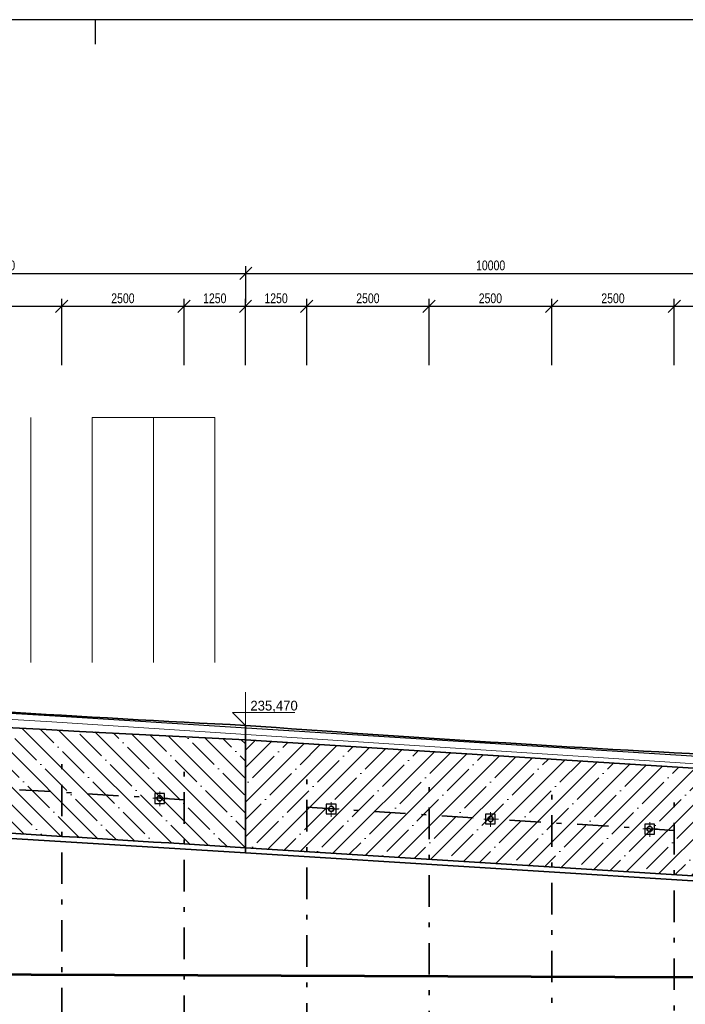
# Model space of a CAD drawing. Header units: metres. Extents: x -912764 to -454925, y -2226138 to -1112338.
# Tile 438 of 457: x -455032 to -455018, y -1112465 to -1112445. Entities that reach past the tile are written whole.
import ezdxf

# ---------------------------------------------------------------- set-up
doc = ezdxf.new("R2010")
doc.units = ezdxf.units.M
doc.linetypes.add('DGN Style 4', pattern=[1.282747, 0.641373, -0.320687, 0, -0.320687])
doc.layers.add('PDF4_OZ', color=140, linetype='Continuous', true_color=0x00bfff)
doc.layers.add('PDF4_Text', color=7, linetype='Continuous')
doc.layers.add('Vrstva 19', color=7, linetype='Continuous', lineweight=0)
doc.styles.add('Style-cs_Standard', font='cs_Standard.shx', dxfattribs={"width": 0.8})
doc.styles.add('Style-cs_Working', font='cs_Working.shx')
doc.dimstyles.new('AR_KÓTY', dxfattribs={"dimtxt": 2, "dimasz": 2.5, "dimexe": 1.5, "dimexo": 3, "dimgap": 0.63, "dimtad": 1, "dimdec": 0, "dimlfac": 1000, "dimrnd": 10, "dimtxsty": 'Style-cs_Standard', "dimblk": 'OBLIQUE', "dimcen": 1, "dimdle": 1.5, "dimclrd": 256, "dimclre": 256, "dimclrt": 7, "dimaunit": 2, "dimadec": 0, "dimazin": 0, "dimtfac": 1, "dimtdec": 0, "dimtix": 1, "dimtmove": 1, "dimatfit": 3, "dimfxl": 6, "dimtfill": 1, "dimarcsym": 0})

# ---------------------------------------------------------------- blocks, each defined once
blk = doc.blocks.new('_Oblique')
at = {"color": 0, "linetype": 'ByBlock', "lineweight": -2}
blk.add_line((-0.5, -0.5), (0.5, 0.5), dxfattribs=at)
blk = doc.blocks.new('*D573')
at = {"layer": 'Defpoints', "color": 0, "linetype": 'Continuous', "transparency": 16777216}
for p in [(-455030.796, -1112450.876), (-455033.298, -1112460.046), (-455030.796, -1112460.199)]:
    blk.add_point(p, dxfattribs=at)
at = {"layer": 'PDF4_OZ', "linetype": 'Continuous', "transparency": 16777216}
for p, q in [((-455033.298, -1112452.076), (-455033.298, -1112450.726)), ((-455030.796, -1112452.076), (-455030.796, -1112450.726)), ((-455033.448, -1112450.876), (-455030.646, -1112450.876))]:
    blk.add_line(p, q, dxfattribs=at)
at = {"layer": 'PDF4_OZ', "linetype": 'Continuous', "transparency": 16777216, "xscale": 0.25, "yscale": 0.25, "zscale": 0.25, "rotation": 180}
blk.add_blockref('_Oblique', (-455033.298, -1112450.876), dxfattribs=at)
at = {"layer": 'PDF4_OZ', "linetype": 'Continuous', "transparency": 16777216, "xscale": 0.25, "yscale": 0.25, "zscale": 0.25}
blk.add_blockref('_Oblique', (-455030.796, -1112450.876), dxfattribs=at)
at = {"layer": 'PDF4_OZ', "color": 7, "linetype": 'Continuous', "lineweight": 20, "transparency": 16777216, "insert": (-455032.047, -1112450.713), "char_height": 0.2, "attachment_point": 5, "style": 'Style-cs_Standard', "bg_fill": 3, "box_fill_scale": 1.1, "bg_fill_color": 256, "bg_fill_true_color": 13158600, "bg_fill_transparency": 0}
blk.add_mtext('2500', dxfattribs=at)
blk = doc.blocks.new('*D574')
at = {"layer": 'Defpoints', "color": 0, "linetype": 'Continuous', "transparency": 16777216}
for p in [(-455028.298, -1112450.876), (-455030.796, -1112460.199), (-455028.298, -1112460.347)]:
    blk.add_point(p, dxfattribs=at)
at = {"layer": 'PDF4_OZ', "linetype": 'Continuous', "transparency": 16777216}
for p, q in [((-455030.796, -1112452.076), (-455030.796, -1112450.726)), ((-455028.298, -1112452.076), (-455028.298, -1112450.726)), ((-455030.946, -1112450.876), (-455028.148, -1112450.876))]:
    blk.add_line(p, q, dxfattribs=at)
at = {"layer": 'PDF4_OZ', "linetype": 'Continuous', "transparency": 16777216, "xscale": 0.25, "yscale": 0.25, "zscale": 0.25, "rotation": 180}
blk.add_blockref('_Oblique', (-455030.796, -1112450.876), dxfattribs=at)
at = {"layer": 'PDF4_OZ', "linetype": 'Continuous', "transparency": 16777216, "xscale": 0.25, "yscale": 0.25, "zscale": 0.25}
blk.add_blockref('_Oblique', (-455028.298, -1112450.876), dxfattribs=at)
at = {"layer": 'PDF4_OZ', "color": 7, "linetype": 'Continuous', "lineweight": 20, "transparency": 16777216, "insert": (-455029.547, -1112450.713), "char_height": 0.2, "attachment_point": 5, "style": 'Style-cs_Standard', "bg_fill": 3, "box_fill_scale": 1.1, "bg_fill_color": 256, "bg_fill_true_color": 13158600, "bg_fill_transparency": 0}
blk.add_mtext('2500', dxfattribs=at)
blk = doc.blocks.new('*D575')
at = {"layer": 'Defpoints', "color": 0, "linetype": 'Continuous', "transparency": 16777216}
for p in [(-455027.045, -1112450.876), (-455028.298, -1112460.347), (-455027.045, -1112460.347)]:
    blk.add_point(p, dxfattribs=at)
at = {"layer": 'PDF4_OZ', "linetype": 'Continuous', "transparency": 16777216}
for p, q in [((-455028.298, -1112452.076), (-455028.298, -1112450.726)), ((-455027.045, -1112452.076), (-455027.045, -1112450.726)), ((-455028.448, -1112450.876), (-455026.895, -1112450.876))]:
    blk.add_line(p, q, dxfattribs=at)
at = {"layer": 'PDF4_OZ', "linetype": 'Continuous', "transparency": 16777216, "xscale": 0.25, "yscale": 0.25, "zscale": 0.25, "rotation": 180}
blk.add_blockref('_Oblique', (-455028.298, -1112450.876), dxfattribs=at)
at = {"layer": 'PDF4_OZ', "linetype": 'Continuous', "transparency": 16777216, "xscale": 0.25, "yscale": 0.25, "zscale": 0.25}
blk.add_blockref('_Oblique', (-455027.045, -1112450.876), dxfattribs=at)
at = {"layer": 'PDF4_OZ', "color": 7, "linetype": 'Continuous', "lineweight": 20, "transparency": 16777216, "insert": (-455027.672, -1112450.713), "char_height": 0.2, "attachment_point": 5, "style": 'Style-cs_Standard', "bg_fill": 3, "box_fill_scale": 1.1, "bg_fill_color": 256, "bg_fill_true_color": 13158600, "bg_fill_transparency": 0}
blk.add_mtext('1250', dxfattribs=at)
blk = doc.blocks.new('*D576')
at = {"layer": 'Defpoints', "color": 0, "linetype": 'Continuous', "transparency": 16777216}
for p in [(-455025.796, -1112450.876), (-455027.045, -1112460.347), (-455025.796, -1112460.508)]:
    blk.add_point(p, dxfattribs=at)
at = {"layer": 'PDF4_OZ', "linetype": 'Continuous', "transparency": 16777216}
for p, q in [((-455027.045, -1112452.076), (-455027.045, -1112450.726)), ((-455025.796, -1112452.076), (-455025.796, -1112450.726)), ((-455027.195, -1112450.876), (-455025.646, -1112450.876))]:
    blk.add_line(p, q, dxfattribs=at)
at = {"layer": 'PDF4_OZ', "linetype": 'Continuous', "transparency": 16777216, "xscale": 0.25, "yscale": 0.25, "zscale": 0.25, "rotation": 180}
blk.add_blockref('_Oblique', (-455027.045, -1112450.876), dxfattribs=at)
at = {"layer": 'PDF4_OZ', "linetype": 'Continuous', "transparency": 16777216, "xscale": 0.25, "yscale": 0.25, "zscale": 0.25}
blk.add_blockref('_Oblique', (-455025.796, -1112450.876), dxfattribs=at)
at = {"layer": 'PDF4_OZ', "color": 7, "linetype": 'Continuous', "lineweight": 20, "transparency": 16777216, "insert": (-455026.421, -1112450.713), "char_height": 0.2, "attachment_point": 5, "style": 'Style-cs_Standard', "bg_fill": 3, "box_fill_scale": 1.1, "bg_fill_color": 256, "bg_fill_true_color": 13158600, "bg_fill_transparency": 0}
blk.add_mtext('1250', dxfattribs=at)
blk = doc.blocks.new('*D577')
at = {"layer": 'Defpoints', "color": 0, "linetype": 'Continuous', "transparency": 16777216}
for p in [(-455023.298, -1112450.876), (-455025.796, -1112460.508), (-455023.298, -1112460.66)]:
    blk.add_point(p, dxfattribs=at)
at = {"layer": 'PDF4_OZ', "linetype": 'Continuous', "transparency": 16777216}
for p, q in [((-455025.796, -1112452.076), (-455025.796, -1112450.726)), ((-455023.298, -1112452.076), (-455023.298, -1112450.726)), ((-455025.946, -1112450.876), (-455023.148, -1112450.876))]:
    blk.add_line(p, q, dxfattribs=at)
at = {"layer": 'PDF4_OZ', "linetype": 'Continuous', "transparency": 16777216, "xscale": 0.25, "yscale": 0.25, "zscale": 0.25, "rotation": 180}
blk.add_blockref('_Oblique', (-455025.796, -1112450.876), dxfattribs=at)
at = {"layer": 'PDF4_OZ', "linetype": 'Continuous', "transparency": 16777216, "xscale": 0.25, "yscale": 0.25, "zscale": 0.25}
blk.add_blockref('_Oblique', (-455023.298, -1112450.876), dxfattribs=at)
at = {"layer": 'PDF4_OZ', "color": 7, "linetype": 'Continuous', "lineweight": 20, "transparency": 16777216, "insert": (-455024.547, -1112450.713), "char_height": 0.2, "attachment_point": 5, "style": 'Style-cs_Standard', "bg_fill": 3, "box_fill_scale": 1.1, "bg_fill_color": 256, "bg_fill_true_color": 13158600, "bg_fill_transparency": 0}
blk.add_mtext('2500', dxfattribs=at)
blk = doc.blocks.new('*D578')
at = {"layer": 'Defpoints', "color": 0, "linetype": 'Continuous', "transparency": 16777216}
for p in [(-455020.796, -1112450.876), (-455023.298, -1112460.66), (-455020.796, -1112460.808)]:
    blk.add_point(p, dxfattribs=at)
at = {"layer": 'PDF4_OZ', "linetype": 'Continuous', "transparency": 16777216}
for p, q in [((-455023.298, -1112452.076), (-455023.298, -1112450.726)), ((-455020.796, -1112452.076), (-455020.796, -1112450.726)), ((-455023.448, -1112450.876), (-455020.646, -1112450.876))]:
    blk.add_line(p, q, dxfattribs=at)
at = {"layer": 'PDF4_OZ', "linetype": 'Continuous', "transparency": 16777216, "xscale": 0.25, "yscale": 0.25, "zscale": 0.25, "rotation": 180}
blk.add_blockref('_Oblique', (-455023.298, -1112450.876), dxfattribs=at)
at = {"layer": 'PDF4_OZ', "linetype": 'Continuous', "transparency": 16777216, "xscale": 0.25, "yscale": 0.25, "zscale": 0.25}
blk.add_blockref('_Oblique', (-455020.796, -1112450.876), dxfattribs=at)
at = {"layer": 'PDF4_OZ', "color": 7, "linetype": 'Continuous', "lineweight": 20, "transparency": 16777216, "insert": (-455022.047, -1112450.713), "char_height": 0.2, "attachment_point": 5, "style": 'Style-cs_Standard', "bg_fill": 3, "box_fill_scale": 1.1, "bg_fill_color": 256, "bg_fill_true_color": 13158600, "bg_fill_transparency": 0}
blk.add_mtext('2500', dxfattribs=at)
blk = doc.blocks.new('*D603')
at = {"layer": 'Defpoints', "color": 0, "linetype": 'Continuous', "transparency": 16777216}
for p in [(-455018.294, -1112450.876), (-455020.796, -1112460.808), (-455018.294, -1112460.956)]:
    blk.add_point(p, dxfattribs=at)
at = {"layer": 'PDF4_OZ', "linetype": 'Continuous', "transparency": 16777216}
for p, q in [((-455020.796, -1112452.076), (-455020.796, -1112450.726)), ((-455018.294, -1112452.076), (-455018.294, -1112450.726)), ((-455020.946, -1112450.876), (-455018.144, -1112450.876))]:
    blk.add_line(p, q, dxfattribs=at)
at = {"layer": 'PDF4_OZ', "linetype": 'Continuous', "transparency": 16777216, "xscale": 0.25, "yscale": 0.25, "zscale": 0.25, "rotation": 180}
blk.add_blockref('_Oblique', (-455020.796, -1112450.876), dxfattribs=at)
at = {"layer": 'PDF4_OZ', "linetype": 'Continuous', "transparency": 16777216, "xscale": 0.25, "yscale": 0.25, "zscale": 0.25}
blk.add_blockref('_Oblique', (-455018.294, -1112450.876), dxfattribs=at)
at = {"layer": 'PDF4_OZ', "color": 7, "linetype": 'Continuous', "lineweight": 20, "transparency": 16777216, "insert": (-455019.545, -1112450.713), "char_height": 0.2, "attachment_point": 5, "style": 'Style-cs_Standard', "bg_fill": 3, "box_fill_scale": 1.1, "bg_fill_color": 256, "bg_fill_true_color": 13158600, "bg_fill_transparency": 0}
blk.add_mtext('2500', dxfattribs=at)
blk = doc.blocks.new('*D604')
at = {"layer": 'Defpoints', "color": 0, "linetype": 'Continuous', "transparency": 16777216}
for p in [(-455017.045, -1112450.876), (-455018.294, -1112460.956), (-455017.045, -1112460.956)]:
    blk.add_point(p, dxfattribs=at)
at = {"layer": 'PDF4_OZ', "linetype": 'Continuous', "transparency": 16777216}
for p, q in [((-455018.294, -1112452.076), (-455018.294, -1112450.726)), ((-455017.045, -1112452.076), (-455017.045, -1112450.726)), ((-455018.444, -1112450.876), (-455016.895, -1112450.876))]:
    blk.add_line(p, q, dxfattribs=at)
at = {"layer": 'PDF4_OZ', "linetype": 'Continuous', "transparency": 16777216, "xscale": 0.25, "yscale": 0.25, "zscale": 0.25, "rotation": 180}
blk.add_blockref('_Oblique', (-455018.294, -1112450.876), dxfattribs=at)
at = {"layer": 'PDF4_OZ', "linetype": 'Continuous', "transparency": 16777216, "xscale": 0.25, "yscale": 0.25, "zscale": 0.25}
blk.add_blockref('_Oblique', (-455017.045, -1112450.876), dxfattribs=at)
at = {"layer": 'PDF4_OZ', "color": 7, "linetype": 'Continuous', "lineweight": 20, "transparency": 16777216, "insert": (-455017.67, -1112450.713), "char_height": 0.2, "attachment_point": 5, "style": 'Style-cs_Standard', "bg_fill": 3, "box_fill_scale": 1.1, "bg_fill_color": 256, "bg_fill_true_color": 13158600, "bg_fill_transparency": 0}
blk.add_mtext('1250', dxfattribs=at)
blk = doc.blocks.new('*D597')
at = {"layer": 'Defpoints', "color": 0, "linetype": 'Continuous', "transparency": 16777216}
for p in [(-455027.038, -1112450.204), (-455037.049, -1112458.823), (-455027.038, -1112459.437)]:
    blk.add_point(p, dxfattribs=at)
at = {"layer": 'PDF4_OZ', "linetype": 'Continuous', "transparency": 16777216}
for p, q in [((-455037.049, -1112450.804), (-455037.049, -1112450.054)), ((-455027.038, -1112450.804), (-455027.038, -1112450.054)), ((-455037.199, -1112450.204), (-455026.888, -1112450.204))]:
    blk.add_line(p, q, dxfattribs=at)
at = {"layer": 'PDF4_OZ', "linetype": 'Continuous', "transparency": 16777216, "xscale": 0.25, "yscale": 0.25, "zscale": 0.25, "rotation": 180}
blk.add_blockref('_Oblique', (-455037.049, -1112450.204), dxfattribs=at)
at = {"layer": 'PDF4_OZ', "linetype": 'Continuous', "transparency": 16777216, "xscale": 0.25, "yscale": 0.25, "zscale": 0.25}
blk.add_blockref('_Oblique', (-455027.038, -1112450.204), dxfattribs=at)
at = {"layer": 'PDF4_OZ', "color": 7, "linetype": 'Continuous', "lineweight": 20, "transparency": 16777216, "insert": (-455032.044, -1112450.041), "char_height": 0.2, "attachment_point": 5, "style": 'Style-cs_Standard', "bg_fill": 3, "box_fill_scale": 1.1, "bg_fill_color": 256, "bg_fill_true_color": 13158600, "bg_fill_transparency": 0}
blk.add_mtext('10000', dxfattribs=at)
blk = doc.blocks.new('*D598')
at = {"layer": 'Defpoints', "color": 0, "linetype": 'Continuous', "transparency": 16777216}
for p in [(-455017.045, -1112450.204), (-455027.038, -1112459.437), (-455017.045, -1112460.063)]:
    blk.add_point(p, dxfattribs=at)
at = {"layer": 'PDF4_OZ', "linetype": 'Continuous', "transparency": 16777216}
for p, q in [((-455027.038, -1112450.804), (-455027.038, -1112450.054)), ((-455017.045, -1112450.804), (-455017.045, -1112450.054)), ((-455027.188, -1112450.204), (-455016.895, -1112450.204))]:
    blk.add_line(p, q, dxfattribs=at)
at = {"layer": 'PDF4_OZ', "linetype": 'Continuous', "transparency": 16777216, "xscale": 0.25, "yscale": 0.25, "zscale": 0.25, "rotation": 180}
blk.add_blockref('_Oblique', (-455027.038, -1112450.204), dxfattribs=at)
at = {"layer": 'PDF4_OZ', "linetype": 'Continuous', "transparency": 16777216, "xscale": 0.25, "yscale": 0.25, "zscale": 0.25}
blk.add_blockref('_Oblique', (-455017.045, -1112450.204), dxfattribs=at)
at = {"layer": 'PDF4_OZ', "color": 7, "linetype": 'Continuous', "lineweight": 20, "transparency": 16777216, "insert": (-455022.042, -1112450.041), "char_height": 0.2, "attachment_point": 5, "style": 'Style-cs_Standard', "bg_fill": 3, "box_fill_scale": 1.1, "bg_fill_color": 256, "bg_fill_true_color": 13158600, "bg_fill_transparency": 0}
blk.add_mtext('10000', dxfattribs=at)
blk = doc.blocks.new('*D638')
at = {"layer": 'Defpoints', "color": 0, "linetype": 'Continuous', "transparency": 16777216}
for p in [(-455032.043, -1112460.726), (-455028.796, -1112460.925), (-455028.796, -1112467.802)]:
    blk.add_point(p, dxfattribs=at)
at = {"layer": 'PDF4_OZ', "linetype": 'Continuous', "transparency": 16777216}
for p, q in [((-455032.043, -1112467.202), (-455032.043, -1112467.952)), ((-455028.796, -1112467.202), (-455028.796, -1112467.952)), ((-455032.193, -1112467.802), (-455028.646, -1112467.802))]:
    blk.add_line(p, q, dxfattribs=at)
at = {"layer": 'PDF4_OZ', "linetype": 'Continuous', "transparency": 16777216, "xscale": 0.25, "yscale": 0.25, "zscale": 0.25, "rotation": 180}
blk.add_blockref('_Oblique', (-455032.043, -1112467.802), dxfattribs=at)
at = {"layer": 'PDF4_OZ', "linetype": 'Continuous', "transparency": 16777216, "xscale": 0.25, "yscale": 0.25, "zscale": 0.25}
blk.add_blockref('_Oblique', (-455028.796, -1112467.802), dxfattribs=at)
at = {"layer": 'PDF4_OZ', "color": 7, "linetype": 'Continuous', "lineweight": 20, "transparency": 16777216, "insert": (-455030.419, -1112467.639), "char_height": 0.2, "attachment_point": 5, "style": 'Style-cs_Standard', "bg_fill": 3, "box_fill_scale": 1.1, "bg_fill_color": 256, "bg_fill_true_color": 13158600, "bg_fill_transparency": 0}
blk.add_mtext('3250', dxfattribs=at)
blk = doc.blocks.new('*D639')
at = {"layer": 'Defpoints', "color": 0, "linetype": 'Continuous', "transparency": 16777216}
for p in [(-455028.796, -1112460.925), (-455027.045, -1112462.036), (-455027.045, -1112467.802)]:
    blk.add_point(p, dxfattribs=at)
at = {"layer": 'PDF4_OZ', "linetype": 'Continuous', "transparency": 16777216}
for p, q in [((-455028.796, -1112467.202), (-455028.796, -1112467.952)), ((-455027.045, -1112467.202), (-455027.045, -1112467.952)), ((-455028.946, -1112467.802), (-455026.895, -1112467.802))]:
    blk.add_line(p, q, dxfattribs=at)
at = {"layer": 'PDF4_OZ', "linetype": 'Continuous', "transparency": 16777216, "xscale": 0.25, "yscale": 0.25, "zscale": 0.25, "rotation": 180}
blk.add_blockref('_Oblique', (-455028.796, -1112467.802), dxfattribs=at)
at = {"layer": 'PDF4_OZ', "linetype": 'Continuous', "transparency": 16777216, "xscale": 0.25, "yscale": 0.25, "zscale": 0.25}
blk.add_blockref('_Oblique', (-455027.045, -1112467.802), dxfattribs=at)
at = {"layer": 'PDF4_OZ', "color": 7, "linetype": 'Continuous', "lineweight": 20, "transparency": 16777216, "insert": (-455027.921, -1112467.639), "char_height": 0.2, "attachment_point": 5, "style": 'Style-cs_Standard', "bg_fill": 3, "box_fill_scale": 1.1, "bg_fill_color": 256, "bg_fill_true_color": 13158600, "bg_fill_transparency": 0}
blk.add_mtext('1750', dxfattribs=at)
blk = doc.blocks.new('*D640')
at = {"layer": 'Defpoints', "color": 0, "linetype": 'Continuous', "transparency": 16777216}
for p in [(-455025.295, -1112461.141), (-455027.045, -1112462.036), (-455025.295, -1112467.802)]:
    blk.add_point(p, dxfattribs=at)
at = {"layer": 'PDF4_OZ', "linetype": 'Continuous', "transparency": 16777216}
for p, q in [((-455027.045, -1112467.202), (-455027.045, -1112467.952)), ((-455025.295, -1112467.202), (-455025.295, -1112467.952)), ((-455027.195, -1112467.802), (-455025.145, -1112467.802))]:
    blk.add_line(p, q, dxfattribs=at)
at = {"layer": 'PDF4_OZ', "linetype": 'Continuous', "transparency": 16777216, "xscale": 0.25, "yscale": 0.25, "zscale": 0.25, "rotation": 180}
blk.add_blockref('_Oblique', (-455027.045, -1112467.802), dxfattribs=at)
at = {"layer": 'PDF4_OZ', "linetype": 'Continuous', "transparency": 16777216, "xscale": 0.25, "yscale": 0.25, "zscale": 0.25}
blk.add_blockref('_Oblique', (-455025.295, -1112467.802), dxfattribs=at)
at = {"layer": 'PDF4_OZ', "color": 7, "linetype": 'Continuous', "lineweight": 20, "transparency": 16777216, "insert": (-455026.17, -1112467.639), "char_height": 0.2, "attachment_point": 5, "style": 'Style-cs_Standard', "bg_fill": 3, "box_fill_scale": 1.1, "bg_fill_color": 256, "bg_fill_true_color": 13158600, "bg_fill_transparency": 0}
blk.add_mtext('1750', dxfattribs=at)
blk = doc.blocks.new('*D641')
at = {"layer": 'Defpoints', "color": 0, "linetype": 'Continuous', "transparency": 16777216}
for p in [(-455025.295, -1112461.141), (-455022.043, -1112461.348), (-455022.043, -1112467.802)]:
    blk.add_point(p, dxfattribs=at)
at = {"layer": 'PDF4_OZ', "linetype": 'Continuous', "transparency": 16777216}
for p, q in [((-455025.295, -1112467.202), (-455025.295, -1112467.952)), ((-455022.043, -1112467.202), (-455022.043, -1112467.952)), ((-455025.445, -1112467.802), (-455021.893, -1112467.802))]:
    blk.add_line(p, q, dxfattribs=at)
at = {"layer": 'PDF4_OZ', "linetype": 'Continuous', "transparency": 16777216, "xscale": 0.25, "yscale": 0.25, "zscale": 0.25, "rotation": 180}
blk.add_blockref('_Oblique', (-455025.295, -1112467.802), dxfattribs=at)
at = {"layer": 'PDF4_OZ', "linetype": 'Continuous', "transparency": 16777216, "xscale": 0.25, "yscale": 0.25, "zscale": 0.25}
blk.add_blockref('_Oblique', (-455022.043, -1112467.802), dxfattribs=at)
at = {"layer": 'PDF4_OZ', "color": 7, "linetype": 'Continuous', "lineweight": 20, "transparency": 16777216, "insert": (-455023.669, -1112467.639), "char_height": 0.2, "attachment_point": 5, "style": 'Style-cs_Standard', "bg_fill": 3, "box_fill_scale": 1.1, "bg_fill_color": 256, "bg_fill_true_color": 13158600, "bg_fill_transparency": 0}
blk.add_mtext('3250', dxfattribs=at)
blk = doc.blocks.new('*D642')
at = {"layer": 'Defpoints', "color": 0, "linetype": 'Continuous', "transparency": 16777216}
for p in [(-455022.043, -1112461.348), (-455018.796, -1112461.551), (-455018.796, -1112467.802)]:
    blk.add_point(p, dxfattribs=at)
at = {"layer": 'PDF4_OZ', "linetype": 'Continuous', "transparency": 16777216}
for p, q in [((-455022.043, -1112467.202), (-455022.043, -1112467.952)), ((-455018.796, -1112467.202), (-455018.796, -1112467.952)), ((-455022.193, -1112467.802), (-455018.646, -1112467.802))]:
    blk.add_line(p, q, dxfattribs=at)
at = {"layer": 'PDF4_OZ', "linetype": 'Continuous', "transparency": 16777216, "xscale": 0.25, "yscale": 0.25, "zscale": 0.25, "rotation": 180}
blk.add_blockref('_Oblique', (-455022.043, -1112467.802), dxfattribs=at)
at = {"layer": 'PDF4_OZ', "linetype": 'Continuous', "transparency": 16777216, "xscale": 0.25, "yscale": 0.25, "zscale": 0.25}
blk.add_blockref('_Oblique', (-455018.796, -1112467.802), dxfattribs=at)
at = {"layer": 'PDF4_OZ', "color": 7, "linetype": 'Continuous', "lineweight": 20, "transparency": 16777216, "insert": (-455020.42, -1112467.639), "char_height": 0.2, "attachment_point": 5, "style": 'Style-cs_Standard', "bg_fill": 3, "box_fill_scale": 1.1, "bg_fill_color": 256, "bg_fill_true_color": 13158600, "bg_fill_transparency": 0}
blk.add_mtext('3250', dxfattribs=at)
blk = doc.blocks.new('*D643')
at = {"layer": 'Defpoints', "color": 0, "linetype": 'Continuous', "transparency": 16777216}
for p in [(-455018.796, -1112461.551), (-455017.045, -1112462.663), (-455017.045, -1112467.802)]:
    blk.add_point(p, dxfattribs=at)
at = {"layer": 'PDF4_OZ', "linetype": 'Continuous', "transparency": 16777216}
for p, q in [((-455018.796, -1112467.202), (-455018.796, -1112467.952)), ((-455017.045, -1112467.202), (-455017.045, -1112467.952)), ((-455018.946, -1112467.802), (-455016.895, -1112467.802))]:
    blk.add_line(p, q, dxfattribs=at)
at = {"layer": 'PDF4_OZ', "linetype": 'Continuous', "transparency": 16777216, "xscale": 0.25, "yscale": 0.25, "zscale": 0.25, "rotation": 180}
blk.add_blockref('_Oblique', (-455018.796, -1112467.802), dxfattribs=at)
at = {"layer": 'PDF4_OZ', "linetype": 'Continuous', "transparency": 16777216, "xscale": 0.25, "yscale": 0.25, "zscale": 0.25}
blk.add_blockref('_Oblique', (-455017.045, -1112467.802), dxfattribs=at)
at = {"layer": 'PDF4_OZ', "color": 7, "linetype": 'Continuous', "lineweight": 20, "transparency": 16777216, "insert": (-455017.921, -1112467.639), "char_height": 0.2, "attachment_point": 5, "style": 'Style-cs_Standard', "bg_fill": 3, "box_fill_scale": 1.1, "bg_fill_color": 256, "bg_fill_true_color": 13158600, "bg_fill_transparency": 0}
blk.add_mtext('1750', dxfattribs=at)
blk = doc.blocks.new('*D696')
at = {"layer": 'Defpoints', "color": 0, "linetype": 'Continuous', "transparency": 16777216}
for p in [(-455126.92, -1112455.69), (-454954.549, -1112465.893), (-454954.549, -1112468.543)]:
    blk.add_point(p, dxfattribs=at)
at = {"layer": 'PDF4_OZ', "linetype": 'Continuous', "transparency": 16777216}
for p, q in [((-455126.92, -1112463.543), (-455126.92, -1112468.693)), ((-454954.549, -1112466.193), (-454954.549, -1112468.693)), ((-455127.07, -1112468.543), (-454954.399, -1112468.543))]:
    blk.add_line(p, q, dxfattribs=at)
at = {"layer": 'PDF4_OZ', "linetype": 'Continuous', "transparency": 16777216, "xscale": 0.25, "yscale": 0.25, "zscale": 0.25, "rotation": 180}
blk.add_blockref('_Oblique', (-455126.92, -1112468.543), dxfattribs=at)
at = {"layer": 'PDF4_OZ', "linetype": 'Continuous', "transparency": 16777216, "xscale": 0.25, "yscale": 0.25, "zscale": 0.25}
blk.add_blockref('_Oblique', (-454954.549, -1112468.543), dxfattribs=at)
at = {"layer": 'PDF4_OZ', "color": 7, "linetype": 'Continuous', "lineweight": 20, "transparency": 16777216, "insert": (-455040.735, -1112468.38), "char_height": 0.2, "attachment_point": 5, "style": 'Style-cs_Standard', "bg_fill": 3, "box_fill_scale": 1.1, "bg_fill_color": 256, "bg_fill_true_color": 13158600, "bg_fill_transparency": 0}
blk.add_mtext('172500', dxfattribs=at)
blk = doc.blocks.new('*U493')
blk.add_line((1050, 297), (1050, 292))
blk.add_lwpolyline([(0, 0), (2100, 0), (2100, 297), (0, 297)], close=True)

msp = doc.modelspace()

# ---------------------------------------------------------------- hatches: boundary and pattern name
at = {"layer": 'PDF4_OZ', "linetype": 'Continuous', "lineweight": 18}
h = msp.add_hatch(dxfattribs=at)
h.set_pattern_fill('ANSI35', color=256, scale=2, angle=90)
h.set_pattern_definition([(135, (10446.47883, -10608.5307), (-0.3535533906, -0.3535533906), []), (135, (10446.47883, -10608.17716), (-0.3535533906, -0.3535533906), [0.625, -0.125, 0, -0.125])])
h.paths.add_polyline_path([(-455037.0492, -1112459.2041), (-455027.0452, -1112459.733), (-455027.0452, -1112461.9344), (-455037.0492, -1112461.3277)])
h = msp.add_hatch(dxfattribs=at)
h.set_pattern_fill('ANSI35', color=256, scale=2)
h.set_pattern_definition([(45, (10449.73447, -10608.6259), (-0.3535533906, 0.3535533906), []), (45, (10450.088, -10608.6259), (-0.3535533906, 0.3535533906), [0.625, -0.125, 0, -0.125])])
h.paths.add_polyline_path([(-455027.0452, -1112459.733), (-455017.0454, -1112460.3638), (-455017.0454, -1112462.561), (-455027.0452, -1112461.9344)])

# ---------------------------------------------------------------- linework, layer by layer
at = {"layer": 'PDF4_OZ', "color": 6, "linetype": 'Continuous', "lineweight": 0}
msp.add_lwpolyline([(-455131.2426, -1112452.9169), (-455122.3393, -1112453.4969), (-455113.6435, -1112454.0345), (-455104.6894, -1112454.623), (-455091.2859, -1112455.6264), (-455077.2345, -1112456.634), (-455064.5845, -1112457.4468), (-455045.546, -1112458.4967), (-455030.9994, -1112459.3646), (-455013.6924, -1112460.495), (-455002.8544, -1112461.0962), (-454982.9057, -1112462.1038), (-454962.0679, -1112463.1156), (-454950.9208, -1112463.594)], dxfattribs=at)
at = {"layer": 'PDF4_OZ', "color": 7, "linetype": 'Continuous', "lineweight": 25}
msp.add_lwpolyline([(-455131.1494, -1112452.883), (-455122.7881, -1112453.3868), (-455114.0753, -1112453.8948), (-455104.8334, -1112454.5129), (-455091.8066, -1112455.4655), (-455077.0229, -1112456.5535), (-455045.8551, -1112458.3443), (-455030.7073, -1112459.2546), (-455014.1539, -1112460.296), (-455003.1719, -1112460.9861), (-454982.7999, -1112461.9852), (-454961.9324, -1112463.0563), (-454950.4509, -1112463.5051)], dxfattribs=at)
at = {"layer": 'PDF4_OZ', "color": 1, "linetype": 'Continuous', "lineweight": 35}
for points in [[(-455017.0454, -1112460.0632, -0.0050891), (-455027.0452, -1112459.4366, -0.0048032), (-455037.0492, -1112458.8256, -0.0048028), (-455047.049, -1112458.2258, -0.0050891), (-455057.0487, -1112457.65, -0.0050891), (-455067.0485, -1112457.0785, -0.0050891), (-455077.0483, -1112456.5027, -0.0050891), (-455087.0438, -1112455.7661, -0.0050891), (-455097.0308, -1112455.0337, -0.0050891), (-455107.0137, -1112454.3182, -0.0050891), (-455113.762, -1112453.8821), (-455113.762, -1112456.4815), (-455107.0137, -1112456.9176), (-455097.0333, -1112457.6331, 0.0063258), (-455087.0438, -1112458.3655), (-455077.0483, -1112459.1021), (-455067.0485, -1112459.6779), (-455057.0487, -1112460.2537), (-455047.049, -1112460.8252), (-455037.0492, -1112461.425), (-455027.0452, -1112462.036)], [(-455113.762, -1112454.1827, 0.006368), (-455027.0452, -1112459.733), (-455017.0454, -1112460.3638), (-455007.0457, -1112460.9903), (-454997.0459, -1112461.5365), (-454987.0462, -1112462.0276), (-454977.0464, -1112462.5314), (-454967.0763, -1112463.0394), (-454954.549, -1112463.594)], [(-455113.762, -1112456.3842), (-455107.0137, -1112456.8202), (-455097.0308, -1112457.5357), (-455087.0438, -1112458.2681), (-455077.0483, -1112459.0048), (-455067.0485, -1112459.5805, -0.0008397), (-455047.049, -1112460.7278, -0.0008397), (-455037.0492, -1112461.3277, -0.0008397), (-455027.0452, -1112461.9344), (-455017.0454, -1112462.561), (-455007.0457, -1112463.1918), (-454997.0459, -1112463.7337), (-454987.0462, -1112464.2248), (-454977.0464, -1112464.7286), (-454967.0763, -1112465.2409), (-454954.549, -1112465.7955)]]:
    msp.add_lwpolyline(points, format="xyb", dxfattribs=at)
at = {"layer": 'PDF4_OZ', "color": 4, "linetype": 'Continuous', "lineweight": 53}
msp.add_lwpolyline([(-455127.8261, -1112458.5602), (-455041.6342, -1112464.4831), (-454956.5558, -1112464.826), (-454950.8827, -1112464.4238)], dxfattribs=at)
at = {"layer": 'PDF4_OZ', "linetype": 'Continuous', "lineweight": 18}
for points in [[(-455026.0376, -1112459.1699), (-455027.3119, -1112459.1699), (-455027.0452, -1112459.4366), (-455027.0452, -1112458.755)], [(-455022.0199, -1112460.0547), (-455022.0199, -1112460.0505)]]:
    msp.add_lwpolyline(points, dxfattribs=at)
at = {"layer": 'PDF4_OZ', "color": 1, "linetype": 'Continuous', "lineweight": 35}
msp.add_lwpolyline([(-455027.0452, -1112459.4366), (-455027.0452, -1112462.036), (-455017.0454, -1112462.6626)], dxfattribs=at)
at = {"layer": 'PDF4_OZ', "color": 1, "linetype": 'DGN Style 4', "lineweight": 35}
for points in [[(-455030.7962, -1112468.2044), (-455030.7962, -1112460.1986)], [(-455028.2984, -1112468.3568), (-455028.2984, -1112460.3468)], [(-455025.7963, -1112468.5134), (-455025.7963, -1112460.5077)], [(-455023.2985, -1112468.6701), (-455023.2985, -1112460.6601)], [(-455020.7964, -1112468.8267), (-455020.7964, -1112460.8083)], [(-455018.2944, -1112468.9834), (-455018.2944, -1112460.9565)]]:
    msp.add_lwpolyline(points, dxfattribs=at)
at = {"layer": 'PDF4_OZ', "linetype": 'DGN Style 4', "lineweight": 18, "ltscale": 0.1}
for points in [[(-455028.7958, -1112461.0856), (-455028.7958, -1112460.7681)], [(-455028.6349, -1112460.9247), (-455028.9567, -1112460.9247)], [(-455025.2946, -1112461.3015), (-455025.2946, -1112460.984)], [(-455025.1337, -1112461.1406), (-455025.4555, -1112461.1406)], [(-455022.0432, -1112461.5089), (-455022.0432, -1112461.1914)], [(-455021.8823, -1112461.3481), (-455022.2041, -1112461.3481)], [(-455018.796, -1112461.7122), (-455018.796, -1112461.3946)], [(-455018.6352, -1112461.5513), (-455018.9569, -1112461.5513)]]:
    msp.add_lwpolyline(points, dxfattribs=at)
at = {"layer": 'PDF4_OZ', "color": 5, "linetype": 'Continuous', "lineweight": 25}
for points in [[(-455028.8953, -1112460.8295), (-455028.8953, -1112461.0284), (-455028.6963, -1112461.0284), (-455028.6963, -1112460.8295)], [(-455025.3983, -1112461.0454), (-455025.3983, -1112461.2443), (-455025.1951, -1112461.2443), (-455025.1951, -1112461.0454)], [(-455022.1469, -1112461.2486), (-455022.1469, -1112461.4476), (-455021.948, -1112461.4476), (-455021.948, -1112461.2486)], [(-455018.8955, -1112461.4518), (-455018.8955, -1112461.655), (-455018.6965, -1112461.655), (-455018.6965, -1112461.4518)]]:
    msp.add_lwpolyline(points, close=True, dxfattribs=at)
at = {"layer": 'PDF4_OZ', "color": 1, "linetype": 'Continuous', "lineweight": 35}
for centre in [(-455028.7958, -1112460.9247), (-455025.2946, -1112461.1406), (-455022.0432, -1112461.3481), (-455018.796, -1112461.5513)]:
    msp.add_circle(centre, 0.0529, dxfattribs=at)

# ---------------------------------------------------------------- texts
at = {"layer": 'PDF4_Text', "linetype": 'Continuous', "lineweight": 0, "insert": (-455026.9452, -1112459.1699), "char_height": 0.2, "attachment_point": 7, "rotation": 0.06016, "style": 'Style-cs_Working'}
msp.add_mtext('235,470', dxfattribs=at)

# ---------------------------------------------------------------- next in the draw order: dimensions: what is measured, and where the dimension line sits
at = {"layer": 'PDF4_OZ', "color": 32, "linetype": 'Continuous', "lineweight": 20}
for base, p1, p2, override, picture, middle in [((-455030.7962, -1112450.8763), (-455033.2982, -1112460.0462), (-455030.7962, -1112460.1986), {"dimscale": 0, "dimexo": 25, "dimtxsty": 'Style-cs_Standard', "dimtix": 1, "dimtofl": 1, "dimtmove": 1, "dimatfit": 3, "dimfxl": 12, "dimfxlon": 1, "dimlwd": 65535, "dimlwe": 65535}, '*D573', (-455032.0472, -1112450.7133)), ((-455028.7958, -1112467.8018), (-455032.043, -1112460.7257), (-455028.7958, -1112460.9247), {"dimscale": 0, "dimtxsty": 'Style-cs_Standard', "dimtix": 1, "dimtofl": 1, "dimtmove": 1, "dimatfit": 3, "dimfxl": 6, "dimfxlon": 1, "dimlwd": 65535, "dimlwe": 65535}, '*D638', (-455030.4194, -1112467.6388))]:
    dim = msp.add_linear_dim(base=base, p1=p1, p2=p2, dimstyle='AR_KÓTY', override=override, dxfattribs=at)
    dim.commit()
    dim.dimension.update_dxf_attribs({"geometry": picture, "text_midpoint": middle})

# ---------------------------------------------------------------- next in the draw order: dimensions: what is measured, and where the dimension line sits
for base, p1, p2, override, picture, middle in [((-455028.2984, -1112450.8763), (-455030.7962, -1112460.1986), (-455028.2984, -1112460.3468), {"dimscale": 0, "dimexo": 25, "dimtxsty": 'Style-cs_Standard', "dimtix": 1, "dimtofl": 1, "dimtmove": 1, "dimatfit": 3, "dimfxl": 12, "dimfxlon": 1, "dimlwd": 65535, "dimlwe": 65535}, '*D574', (-455029.5473, -1112450.7133)), ((-455027.0452, -1112467.8018), (-455028.7958, -1112460.9247), (-455027.0452, -1112462.036), {"dimscale": 0, "dimtxsty": 'Style-cs_Standard', "dimtix": 1, "dimtofl": 1, "dimtmove": 1, "dimatfit": 3, "dimfxl": 6, "dimfxlon": 1, "dimlwd": 65535, "dimlwe": 65535}, '*D639', (-455027.9205, -1112467.6388))]:
    dim = msp.add_linear_dim(base=base, p1=p1, p2=p2, dimstyle='AR_KÓTY', override=override, dxfattribs=at)
    dim.commit()
    dim.dimension.update_dxf_attribs({"geometry": picture, "text_midpoint": middle})

# ---------------------------------------------------------------- next in the draw order: dimensions: what is measured, and where the dimension line sits
for base, p1, p2, override, picture, middle in [((-455027.0452, -1112450.8763), (-455028.2984, -1112460.3468), (-455027.0452, -1112460.3468), {"dimscale": 0, "dimexo": 25, "dimtxsty": 'Style-cs_Standard', "dimtix": 1, "dimtofl": 1, "dimtmove": 1, "dimatfit": 3, "dimfxl": 12, "dimfxlon": 1, "dimlwd": 65535, "dimlwe": 65535}, '*D575', (-455027.6718, -1112450.7133)), ((-455025.2946, -1112467.8018), (-455027.0452, -1112462.036), (-455025.2946, -1112461.1406), {"dimscale": 0, "dimtxsty": 'Style-cs_Standard', "dimtix": 1, "dimtofl": 1, "dimtmove": 1, "dimatfit": 3, "dimfxl": 6, "dimfxlon": 1, "dimlwd": 65535, "dimlwe": 65535}, '*D640', (-455026.1699, -1112467.6388))]:
    dim = msp.add_linear_dim(base=base, p1=p1, p2=p2, dimstyle='AR_KÓTY', override=override, dxfattribs=at)
    dim.commit()
    dim.dimension.update_dxf_attribs({"geometry": picture, "text_midpoint": middle})

# ---------------------------------------------------------------- next in the draw order: dimensions: what is measured, and where the dimension line sits
for base, p1, p2, override, picture, middle in [((-455025.7963, -1112450.8763), (-455027.0452, -1112460.3468), (-455025.7963, -1112460.5077), {"dimscale": 0, "dimexo": 25, "dimtxsty": 'Style-cs_Standard', "dimtix": 1, "dimtofl": 1, "dimtmove": 1, "dimatfit": 3, "dimfxl": 12, "dimfxlon": 1, "dimlwd": 65535, "dimlwe": 65535}, '*D576', (-455026.4207, -1112450.7133)), ((-455022.0432, -1112467.8018), (-455025.2946, -1112461.1406), (-455022.0432, -1112461.3481), {"dimscale": 0, "dimtxsty": 'Style-cs_Standard', "dimtix": 1, "dimtofl": 1, "dimtmove": 1, "dimatfit": 3, "dimfxl": 6, "dimfxlon": 1, "dimlwd": 65535, "dimlwe": 65535}, '*D641', (-455023.6689, -1112467.6388))]:
    dim = msp.add_linear_dim(base=base, p1=p1, p2=p2, dimstyle='AR_KÓTY', override=override, dxfattribs=at)
    dim.commit()
    dim.dimension.update_dxf_attribs({"geometry": picture, "text_midpoint": middle})

# ---------------------------------------------------------------- next in the draw order: dimensions: what is measured, and where the dimension line sits
dim = msp.add_linear_dim(base=(-455027.038, -1112450.2045), p1=(-455037.0492, -1112458.8227), p2=(-455027.038, -1112459.4366), text='10000', dimstyle='AR_KÓTY', override={"dimscale": 0, "dimtxsty": 'Style-cs_Standard', "dimtix": 1, "dimtofl": 1, "dimtmove": 1, "dimatfit": 3, "dimfxl": 6, "dimfxlon": 1, "dimlwd": 65535, "dimlwe": 65535}, dxfattribs=at)
dim.commit()
dim.dimension.update_dxf_attribs({"geometry": '*D597', "text_midpoint": (-455032.0436, -1112450.0415)})
for base, p1, p2, override, picture, middle in [((-455023.2985, -1112450.8763), (-455025.7963, -1112460.5077), (-455023.2985, -1112460.6601), {"dimscale": 0, "dimexo": 25, "dimtxsty": 'Style-cs_Standard', "dimtix": 1, "dimtofl": 1, "dimtmove": 1, "dimatfit": 3, "dimfxl": 12, "dimfxlon": 1, "dimlwd": 65535, "dimlwe": 65535}, '*D577', (-455024.5474, -1112450.7133)), ((-455018.796, -1112467.8018), (-455022.0432, -1112461.3481), (-455018.796, -1112461.5513), {"dimscale": 0, "dimtxsty": 'Style-cs_Standard', "dimtix": 1, "dimtofl": 1, "dimtmove": 1, "dimatfit": 3, "dimfxl": 6, "dimfxlon": 1, "dimlwd": 65535, "dimlwe": 65535}, '*D642', (-455020.4196, -1112467.6388))]:
    dim = msp.add_linear_dim(base=base, p1=p1, p2=p2, dimstyle='AR_KÓTY', override=override, dxfattribs=at)
    dim.commit()
    dim.dimension.update_dxf_attribs({"geometry": picture, "text_midpoint": middle})

# ---------------------------------------------------------------- next in the draw order: linework, layer by layer
at = {"layer": 'Vrstva 19', "color": 32, "linetype": 'Continuous', "lineweight": 0}
msp.add_line((-455030.1742, -1112453.1498), (-455027.6742, -1112453.1498), dxfattribs=at)

# ---------------------------------------------------------------- next in the draw order: dimensions: what is measured, and where the dimension line sits
at = {"layer": 'PDF4_OZ', "color": 32, "linetype": 'Continuous', "lineweight": 20}
for base, p1, p2, override, picture, middle in [((-455020.7964, -1112450.8763), (-455023.2985, -1112460.6601), (-455020.7964, -1112460.8083), {"dimscale": 0, "dimexo": 25, "dimtxsty": 'Style-cs_Standard', "dimtix": 1, "dimtofl": 1, "dimtmove": 1, "dimatfit": 3, "dimfxl": 12, "dimfxlon": 1, "dimlwd": 65535, "dimlwe": 65535}, '*D578', (-455022.0474, -1112450.7133)), ((-455017.0454, -1112467.8018), (-455018.796, -1112461.5513), (-455017.0454, -1112462.6626), {"dimscale": 0, "dimtxsty": 'Style-cs_Standard', "dimtix": 1, "dimtofl": 1, "dimtmove": 1, "dimatfit": 3, "dimfxl": 6, "dimfxlon": 1, "dimlwd": 65535, "dimlwe": 65535}, '*D643', (-455017.9207, -1112467.6388))]:
    dim = msp.add_linear_dim(base=base, p1=p1, p2=p2, dimstyle='AR_KÓTY', override=override, dxfattribs=at)
    dim.commit()
    dim.dimension.update_dxf_attribs({"geometry": picture, "text_midpoint": middle})

# ---------------------------------------------------------------- next in the draw order: dimensions: what is measured, and where the dimension line sits
dim = msp.add_linear_dim(base=(-455018.2944, -1112450.8763), p1=(-455020.7964, -1112460.8083), p2=(-455018.2944, -1112460.9565), dimstyle='AR_KÓTY', override={"dimscale": 0, "dimexo": 25, "dimtxsty": 'Style-cs_Standard', "dimtix": 1, "dimtofl": 1, "dimtmove": 1, "dimatfit": 3, "dimfxl": 12, "dimfxlon": 1, "dimlwd": 65535, "dimlwe": 65535}, dxfattribs=at)
dim.commit()
dim.dimension.update_dxf_attribs({"geometry": '*D603', "text_midpoint": (-455019.5454, -1112450.7133)})

# ---------------------------------------------------------------- next in the draw order: dimensions: what is measured, and where the dimension line sits
dim = msp.add_linear_dim(base=(-455017.0454, -1112450.8763), p1=(-455018.2944, -1112460.9565), p2=(-455017.0454, -1112460.9565), dimstyle='AR_KÓTY', override={"dimscale": 0, "dimexo": 25, "dimtxsty": 'Style-cs_Standard', "dimtix": 1, "dimtofl": 1, "dimtmove": 1, "dimatfit": 3, "dimfxl": 12, "dimfxlon": 1, "dimlwd": 65535, "dimlwe": 65535}, dxfattribs=at)
dim.commit()
dim.dimension.update_dxf_attribs({"geometry": '*D604', "text_midpoint": (-455017.6699, -1112450.7133)})

# ---------------------------------------------------------------- next in the draw order: dimensions: what is measured, and where the dimension line sits
dim = msp.add_linear_dim(base=(-455017.0454, -1112450.2045), p1=(-455027.038, -1112459.4366), p2=(-455017.0454, -1112460.0632), text='10000', dimstyle='AR_KÓTY', override={"dimscale": 0, "dimtxsty": 'Style-cs_Standard', "dimtix": 1, "dimtofl": 1, "dimtmove": 1, "dimatfit": 3, "dimfxl": 6, "dimfxlon": 1, "dimlwd": 65535, "dimlwe": 65535}, dxfattribs=at)
dim.commit()
dim.dimension.update_dxf_attribs({"geometry": '*D598', "text_midpoint": (-455022.0417, -1112450.0415)})

# ---------------------------------------------------------------- next in the draw order: dimensions: what is measured, and where the dimension line sits
dim = msp.add_linear_dim(base=(-454954.549, -1112468.5431), p1=(-455126.9201, -1112455.6899), p2=(-454954.549, -1112465.8928), text='172500', dimstyle='AR_KÓTY', override={"dimscale": 0, "dimtxsty": 'Style-cs_Standard', "dimtix": 1, "dimtofl": 1, "dimtmove": 1, "dimatfit": 3, "dimfxl": 50, "dimfxlon": 1, "dimlwd": 65535, "dimlwe": 65535}, dxfattribs=at)
dim.commit()
dim.dimension.update_dxf_attribs({"geometry": '*D696', "text_midpoint": (-455040.7346, -1112468.3801)})

# ---------------------------------------------------------------- next in the draw order: linework, layer by layer
at = {"layer": 'PDF4_OZ', "color": 1, "linetype": 'DGN Style 4', "lineweight": 35}
for p, q in [((-455035.7961, -1112460.4962), (-455028.2984, -1112460.9534)), ((-455025.7963, -1112461.109), (-455018.2986, -1112461.581))]:
    msp.add_line(p, q, dxfattribs=at)
at = {"layer": 'Vrstva 19', "color": 32, "linetype": 'Continuous', "lineweight": 0}
for p, q in [((-455031.4242, -1112458.1482), (-455031.4242, -1112453.1498)), ((-455030.1742, -1112458.1482), (-455030.1742, -1112453.1498)), ((-455028.9242, -1112458.1482), (-455028.9242, -1112453.1498)), ((-455027.6742, -1112458.1482), (-455027.6742, -1112453.1498))]:
    msp.add_line(p, q, dxfattribs=at)

# ---------------------------------------------------------------- next in the draw order: block references
at = {"xscale": 0.1000000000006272, "yscale": 0.1000000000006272, "zscale": 0.1000000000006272}
msp.add_blockref('*U493', (-455135.1122, -1112474.7213), dxfattribs=at)

doc.saveas('drawing.dxf')
